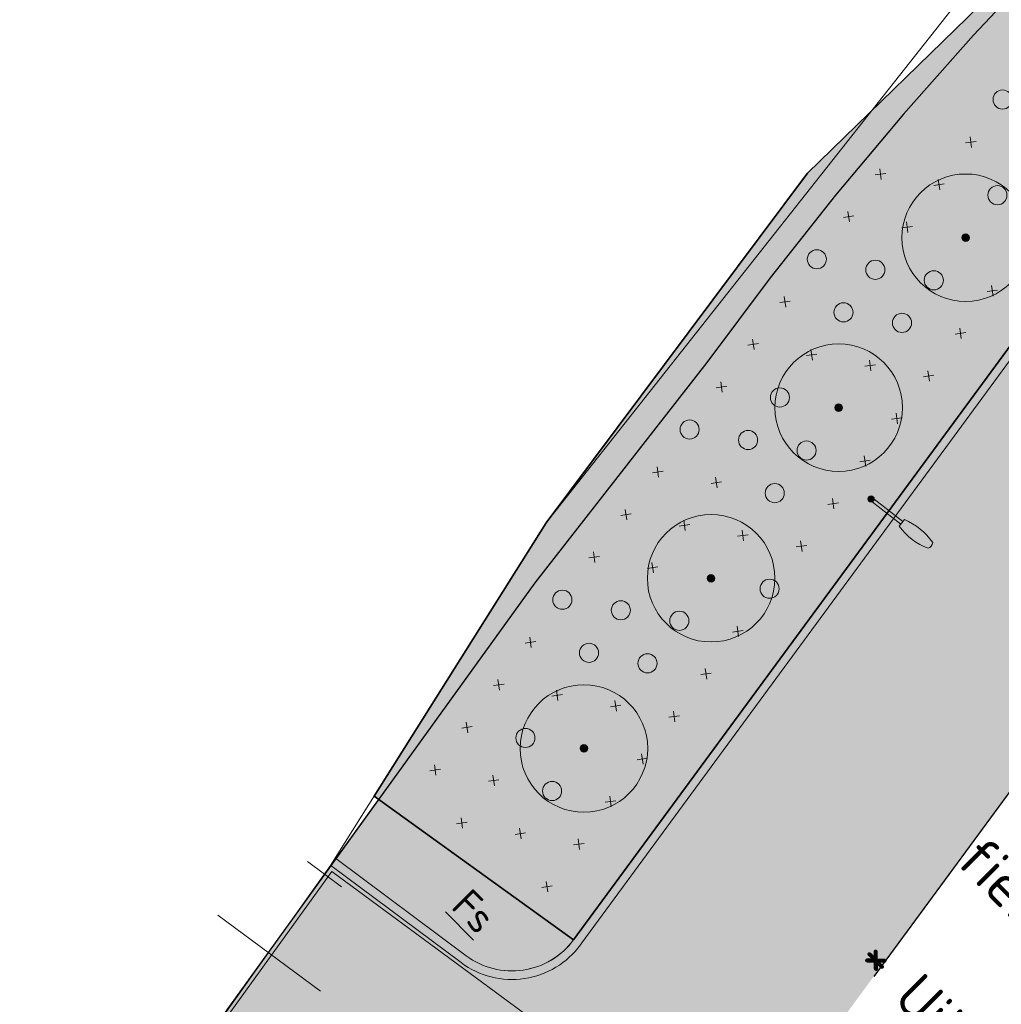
# Model space of a CAD drawing. Header units: metres. Extents: x 134347 to 136271, y 456733 to 459014.
# Tile 482 of 656: x 135795 to 135818, y 458237 to 458261. Entities that reach past the tile are written whole.
import ezdxf
from ezdxf.enums import TextEntityAlignment as Align

# ---------------------------------------------------------------- set-up
doc = ezdxf.new("R2010")
doc.units = ezdxf.units.M
doc.linetypes.add('AM-AS', pattern=[16, 10, -2, 2, -2])
for name, color, linetype, lineweight in [('B-WE-VH-VERHARDING_TEGEL-A', 253, 'Continuous', 5), ('B1-WE-GR-BOS-T25', 7, 'Continuous', 25), ('N-WE-GR-BEPL_LEGENDA-T18', 10, 'Continuous', 18), ('N-WE-GR-HAAG-O', 90, 'Continuous', 18), ('N-WE-GR-STRUWEEL-G', 90, 'Continuous', 35), ('N-WE-GR-STRUWEEL-O', 90, 'Continuous', 18), ('N-WE-IE-MEUBILAIR_WEGMEUBILAIR_LICHTMAST-S', 7, 'Continuous', 13), ('N-WE-IE-TERREINAFSCHEIDING_KUNSTMATIG_HEKWERK-G', 20, 'IE-TERREINAFSCHEIDING-KUNSTMATIG', 13), ('N-WE-OG-TOPOGRAFIE_BEBOUWING-G', 7, 'Continuous', 25), ('N-WE-VH-KANTOPSLUITING-G', 150, 'Continuous', 5), ('N-WE-VH-VERHARDING_ASFALT_DEKLAAG-G', 7, 'Continuous', 13)]:
    doc.layers.add(name, color=color, linetype=linetype, lineweight=lineweight)
for name, color, linetype, lineweight, true_color in [('N-WE-GR-BOOM_BOSPLANTSOEN-S', 7, 'Continuous', 15, 0xc86400), ('N-WE-GR-BOOM_GEVEERDE SPIL-S', 7, 'Continuous', 15, 0xc83200), ('N-WE-GR-BOOM_LAANBOOM-S', 7, 'Continuous', 15, 0xc80000), ('N-WE-GR-HAAG-V', 7, 'Continuous', 18, 0x6b954b), ('N-WE-GR-STRUWEEL-V', 7, 'Continuous', 0, 0x50916c), ('N-WE-GR-STRUWEEL_POLDER-A', 7, 'Continuous', 0, 0x64968b), ('N-WE-VH-KANTOPSLUITING_OPSLUITBAND_200X200-V', 7, 'Continuous', 0, 0x76797f), ('N-WE-VH-VERHARDING_ASFALT-V', 7, 'Continuous', 0, 0xc9c9c9)]:
    doc.layers.add(name, color=color, linetype=linetype, lineweight=lineweight, true_color=true_color)
doc.layers.add('PERCELEN', color=30, linetype='Continuous')
doc.styles.add('NLCS', font='NLCS-ISO.ttf')
doc.styles.add('NLCS-ISO', font='NLCS-ISO.ttf')
doc.linetypes.add('IE-TERREINAFSCHEIDING-KUNSTMATIG', pattern='A,4,[82,NLCS.SHX,S=0.75,R=90,X=0,Y=0],4,-2', length=10)

# ---------------------------------------------------------------- blocks, each defined once
blk = doc.blocks.new('SIE-WEG_LICHTMAST_ARESA_V-S')
h = blk.add_hatch(color=253)
edge = h.paths.add_edge_path()
edge.add_line((-0.9149597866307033, -0.100542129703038), (-0.9149597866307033, 0.1005421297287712))
edge.add_arc((-1.320207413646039, -1.385053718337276), 1.53987683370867, 74.74182564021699, 107.1563536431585)
edge.add_arc((-1.621845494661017, 1.286659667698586e-11), 0.1753100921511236, 150.5086622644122, 209.4913377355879)
edge.add_arc((-1.320207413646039, 1.385053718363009), 1.53987683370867, 252.8436463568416, 285.258174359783)
h = blk.add_hatch(color=254)
edge = h.paths.add_edge_path()
edge.add_line((-0.06328926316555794, 0.03999999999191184), (-0.9149597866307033, 0.03999999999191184))
edge.add_line((-0.9149597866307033, 0.03999999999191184), (-0.9149597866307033, -0.03999999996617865))
edge.add_line((-0.9149597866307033, -0.03999999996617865), (-0.06328926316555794, -0.03999999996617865))
edge.add_arc((-2.067790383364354e-15, -5.273559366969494e-16), 0.07487009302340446, 179.9999999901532, 212.293653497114, ccw=False)
edge.add_arc((-2.067790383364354e-15, 2.573372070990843e-11), 0.07487009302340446, 147.706346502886, 180.0000000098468, ccw=False)
h = blk.add_hatch(color=253)
edge = h.paths.add_edge_path()
edge.add_arc((3.723243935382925e-12, 1.286659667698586e-11), 0.07487009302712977, 0, 360)
blk.add_lwpolyline([(-0.9149597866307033, -0.100542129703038), (-0.9149597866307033, 0.1005421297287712, 0.1423857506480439), (-1.774440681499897, 0.08630375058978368, 0.2631971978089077), (-1.774440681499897, -0.08630375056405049, 0.1423857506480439)], format="xyb", close=True)
at = {"flags": 128}
blk.add_lwpolyline([(-0.06328926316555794, 0.03999999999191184), (-0.9149597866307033, 0.03999999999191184), (-0.9149597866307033, -0.03999999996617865), (-0.06328926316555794, -0.03999999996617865, -0.1418476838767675), (-0.07487009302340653, 1.286659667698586e-11, -0.1418476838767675)], format="xyb", close=True, dxfattribs=at)
blk.add_circle((3.723243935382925e-12, 1.286659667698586e-11), 0.07487009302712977)
blk = doc.blocks.new('SGR-BOOM_SOORT_DIAMETER_3E_GROOTTE_SO')
at = {"ltscale": 0.1}
h = blk.add_hatch(color=256, dxfattribs=at)
edge = h.paths.add_edge_path()
edge.add_arc((0, 0), 0.3, 0, 360)
for radius in [5, 0.08999999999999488]:
    blk.add_circle((0, 0), radius)
blk.add_circle((0, 0), 0.3, dxfattribs=at)
at = {"ltscale": 0.1, "style": 'NLCS-ISO'}
for tag, height, p in [('SOORT', 1.4, (0.1014300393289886, 1.424647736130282)), ('DIAMETER', 0.7, (0.1014300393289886, -1.020296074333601))]:
    blk.add_attdef(tag, text='', height=height, dxfattribs=at).set_placement(p, align=Align.MIDDLE_CENTER)
blk = doc.blocks.new('SGR-BEPLANTING_BOSPLANTSOEN_SOORT')
at = {"flags": 128}
for points in [[(-0.1767766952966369, -0.1767766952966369), (0.1767766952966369, 0.1767766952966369)], [(-0.1767766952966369, 0.1767766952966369), (0.1767766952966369, -0.1767766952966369)]]:
    blk.add_lwpolyline(points, dxfattribs=at)
blk = doc.blocks.new('SGR-HEESTER_SOORT HOOGTE_SO')
blk.add_circle((0, 0), 1.5)
at = {"ltscale": 0.1, "style": 'NLCS-ISO'}
for tag, height, p in [('SOORT', 0.9, (0, 0.352027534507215)), ('HOOGTE', 0.4, (0, -0.5493155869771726))]:
    blk.add_attdef(tag, text='', height=height, dxfattribs=at).set_placement(p, align=Align.MIDDLE_CENTER)
blk = doc.blocks.new('KK_2DXF14_ACAD_1_FMEBLOC10')
at = {"layer": 'PERCELEN', "color": 7}
blk.add_lwpolyline([(-25.52249999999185, 264.5840000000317), (-27.22250000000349, 262.7719999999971), (-28.87050000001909, 260.9130000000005), (-30.46549999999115, 259.00900000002), (-32.0065000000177, 257.060999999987), (-33.49150000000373, 255.070000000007), (-37.54450000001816, 249.8819999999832), (-46.20650000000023, 237.8709999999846), (-46.699500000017, 237.1240000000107), (-47.25549999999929, 236.4230000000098), (-47.87150000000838, 235.774000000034), (-48.54250000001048, 235.1810000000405), (-49.26250000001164, 234.6500000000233), (-50.02650000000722, 234.1840000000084)], dxfattribs=at)

msp = doc.modelspace()

# ---------------------------------------------------------------- hatches: boundary and pattern name
at = {"layer": 'B-WE-VH-VERHARDING_TEGEL-A'}
h = msp.add_hatch(dxfattribs=at)
h.set_pattern_fill('AVH-TEGEL_300X300_HALFST', color=256, angle=314.73, pattern_type=2)
h.set_pattern_definition([(314.73, (135869.0478440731, 458257.6529369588), (0.3176946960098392, -0.1075643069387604), [0.3, -0.3]), (44.72999999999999, (135869.0478440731, 458257.6529369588), (-0.2111300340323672, 0.213129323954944), [])])
edge = h.paths.add_edge_path()
edge.add_line((135868.3101174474, 458255.8453812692), (135863.2109911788, 458260.9416276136))
edge.add_arc((135870.1386799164, 458267.8732312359), 9.800000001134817, 213.7062520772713, 225.0161845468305, ccw=False)
edge.add_line((135861.9861229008, 458262.4348662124), (135852.4749966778, 458276.6928276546))
edge.add_arc((135845.8198480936, 458272.2533460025), 8.000000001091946, 33.70625207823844, 44.91551329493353)
edge.add_line((135851.4850376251, 458277.9018526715), (135847.399324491, 458281.9996329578))
edge.add_line((135847.399324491, 458281.9996329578), (135843.7378533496, 458285.9151635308))
edge.add_line((135843.7378533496, 458285.9151635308), (135843.66, 458285.992))
edge.add_line((135843.66, 458285.992), (135840.465, 458289.034))
edge.add_line((135840.465, 458289.034), (135837.216, 458292.017))
edge.add_line((135837.216, 458292.017), (135833.913, 458294.94))
edge.add_line((135833.913, 458294.94), (135830.558, 458297.803))
edge.add_line((135830.558, 458297.803), (135827.151, 458300.605))
edge.add_line((135827.151, 458300.605), (135823.694, 458303.345))
edge.add_line((135823.694, 458303.345), (135820.188, 458306.021))
edge.add_line((135820.188, 458306.021), (135816.634, 458308.633))
edge.add_line((135816.634, 458308.633), (135813.033, 458311.181))
edge.add_line((135813.033, 458311.181), (135809.386, 458313.663))
edge.add_line((135809.386, 458313.663), (135805.695, 458316.078))
edge.add_line((135805.695, 458316.078), (135801.961, 458318.426))
edge.add_line((135801.961, 458318.426), (135798.185, 458320.705))
edge.add_line((135798.185, 458320.705), (135794.368, 458322.916))
edge.add_line((135794.368, 458322.916), (135790.512, 458325.058))
edge.add_line((135790.512, 458325.058), (135759.324, 458340.872))
edge.add_line((135759.324, 458340.872), (135751.911, 458344.015))
edge.add_line((135751.911, 458344.015), (135750.535, 458344.572))
edge.add_line((135750.535, 458344.572), (135749.618, 458342.23))
edge.add_line((135749.618, 458342.23), (135746.603, 458343.318))
edge.add_line((135746.603, 458343.318), (135747.479, 458345.81))
edge.add_line((135747.479, 458345.81), (135741.295, 458348.316))
edge.add_line((135741.295, 458348.316), (135736.195, 458344.016))
edge.add_line((135736.195, 458344.016), (135727.186, 458336.33))
edge.add_line((135727.186, 458336.33), (135708.023, 458320.059))
edge.add_line((135708.023, 458320.059), (135707.221, 458319.381))
edge.add_line((135707.221, 458319.381), (135688.169, 458303.313))
edge.add_line((135688.169, 458303.313), (135669.065, 458287.305))
edge.add_line((135669.065, 458287.305), (135651.588, 458272.753))
edge.add_line((135651.588, 458272.753), (135633.461, 458258.07))
edge.add_line((135633.461, 458258.07), (135629.23, 458254.643))
edge.add_line((135629.23, 458254.643), (135629.53, 458257.575))
edge.add_line((135629.53, 458257.575), (135644.325, 458269.582))
edge.add_line((135644.325, 458269.582), (135659.069, 458281.65))
edge.add_line((135659.069, 458281.65), (135673.763, 458293.781))
edge.add_line((135673.763, 458293.781), (135688.406, 458305.973))
edge.add_line((135688.406, 458305.973), (135702.997, 458318.226))
edge.add_line((135702.997, 458318.226), (135717.536, 458330.541))
edge.add_line((135717.536, 458330.541), (135732.024, 458342.916))
edge.add_line((135732.024, 458342.916), (135734.371, 458344.931))
edge.add_line((135734.371, 458344.931), (135738.69, 458348.495))
edge.add_line((135738.69, 458348.495), (135739.138, 458348.865))
edge.add_line((135739.138, 458348.865), (135739.632, 458349.169))
edge.add_line((135739.632, 458349.169), (135740.164, 458349.403))
edge.add_line((135740.164, 458349.403), (135740.723, 458349.561))
edge.add_line((135740.723, 458349.561), (135741.298, 458349.642))
edge.add_line((135741.298, 458349.642), (135741.878, 458349.643))
edge.add_line((135741.878, 458349.643), (135742.454, 458349.564))
edge.add_line((135742.454, 458349.564), (135742.657, 458349.516))
edge.add_line((135742.657, 458349.516), (135742.737, 458349.494))
edge.add_line((135742.737, 458349.494), (135743.275, 458349.303))
edge.add_line((135743.275, 458349.303), (135750.451, 458346.444))
edge.add_line((135750.451, 458346.444), (135759.742, 458342.656))
edge.add_line((135759.742, 458342.656), (135791.366, 458326.609))
edge.add_line((135791.366, 458326.609), (135795.224, 458324.466))
edge.add_line((135795.224, 458324.466), (135799.042, 458322.254))
edge.add_line((135799.042, 458322.254), (135802.82, 458319.973))
edge.add_line((135802.82, 458319.973), (135806.555, 458317.625))
edge.add_line((135806.555, 458317.625), (135810.248, 458315.208))
edge.add_line((135810.248, 458315.208), (135813.896, 458312.725))
edge.add_line((135813.896, 458312.725), (135817.499, 458310.177))
edge.add_line((135817.499, 458310.177), (135821.054, 458307.564))
edge.add_line((135821.054, 458307.564), (135824.562, 458304.886))
edge.add_line((135824.562, 458304.886), (135828.021, 458302.146))
edge.add_line((135828.021, 458302.146), (135831.429, 458299.343))
edge.add_line((135831.429, 458299.343), (135834.786, 458296.479))
edge.add_line((135834.786, 458296.479), (135838.091, 458293.554))
edge.add_line((135838.091, 458293.554), (135841.342, 458290.57))
edge.add_line((135841.342, 458290.57), (135844.538, 458287.528))
edge.add_line((135844.538, 458287.528), (135844.9164004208, 458287.1545389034))
edge.add_line((135844.9164004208, 458287.1545389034), (135848.7448070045, 458283.3411532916))
edge.add_line((135848.7448070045, 458283.3411532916), (135848.6739921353, 458283.2705469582))
edge.add_line((135848.6739921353, 458283.2705469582), (135852.7597052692, 458279.1727666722))
edge.add_arc((135845.8198480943, 458272.2533460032), 9.800000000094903, 33.70625207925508, 44.91551329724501, ccw=False)
edge.add_line((135853.9724051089, 458277.6917110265), (135863.4725414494, 458263.4502243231))
edge.add_arc((135870.2940687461, 458268.0006930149), 8.199999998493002, 213.7062520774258, 225.016184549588)
edge.add_line((135864.497431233, 458262.2007797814), (135869.0883812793, 458257.6124226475))
edge.add_arc((135853.8754898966, 458263.2577789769), 16.2265865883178, 332.81882170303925, 339.64059881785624, ccw=False)
at = {"layer": 'N-WE-GR-HAAG-V'}
h = msp.add_hatch(color=256, dxfattribs=at)
h.dxf.hatch_style = 1
edge = h.paths.add_edge_path()
edge.add_arc((135806.7762240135, 458240.0641457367), 1.800035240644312, 233.2585724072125, 323.6291616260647)
edge.add_line((135808.2256046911, 458238.9967083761), (135803.6377920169, 458242.3006149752))
edge.add_line((135803.6377920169, 458242.3006149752), (135802.6346408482, 458240.9096142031))
edge.add_line((135802.6346408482, 458240.9096142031), (135805.6994344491, 458238.6216995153))
at = {"layer": 'N-WE-GR-STRUWEEL-V'}
h = msp.add_hatch(color=256, dxfattribs=at)
h.dxf.hatch_style = 1
h.paths.add_polyline_path([(135828.2440963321, 458274.6709565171), (135827.356, 458273.454), (135828.131, 458272.706), (135824.784, 458268.78), (135822.403, 458265.483), (135813.727, 458257.035), (135807.581, 458248.81), (135803.5323214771, 458242.3765109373), (135808.2268113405, 458238.9983844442), (135824.0661729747, 458260.5579075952), (135826.6459149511, 458258.662328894), (135827.8787085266, 458257.7603174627), (135835.023, 458261.566), (135837.447, 458262.669), (135835.1371579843, 458268.7390829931)])
at = {"layer": 'N-WE-GR-STRUWEEL_POLDER-A'}
h = msp.add_hatch(dxfattribs=at)
h.set_pattern_fill('TRIANG', color=256, scale=2, angle=53.50000000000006)
h.set_pattern_definition([(113.5, (135550.8204921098, 457850.0633713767), (-0.7451788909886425, 0.08490241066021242), [0.375, -0.375]), (173.5000000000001, (135550.8204921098, 457850.0633713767), (-0.446117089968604, -0.6028926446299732), [0.375, -0.375]), (53.50000000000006, (135550.4479026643, 457850.1058225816), (-0.2990618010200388, 0.6877950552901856), [0.375, -0.375])])
edge = h.paths.add_edge_path()
edge.add_arc((135789.323476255, 458223.863688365), 7.135488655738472, 257.443549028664, 295.2143574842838)
edge.add_line((135792.3632373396, 458217.4080667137), (135803.0271305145, 458231.9208215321))
edge.add_line((135803.0271305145, 458231.9208215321), (135798.520490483, 458235.1305788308))
edge.add_line((135798.520490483, 458235.1305788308), (135798.155999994, 458234.6359999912))
edge.add_arc((135789.9180400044, 458240.6203848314), 10.1821828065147, 233.892839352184, 324.0038396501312, ccw=False)
edge.add_line((135783.9177068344, 458232.3940339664), (135773.7956606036, 458239.8189020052))
edge.add_line((135773.7956606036, 458239.8189020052), (135770.5027679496, 458235.3559710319))
edge.add_line((135770.5027679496, 458235.3559710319), (135711.5841549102, 458279.381123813))
edge.add_line((135711.5841549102, 458279.381123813), (135710.777, 458278.736))
edge.add_line((135710.777, 458278.736), (135628.059, 458200.48))
edge.add_line((135628.059, 458200.48), (135635.7672668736, 458194.6263447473))
edge.add_line((135635.7672668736, 458194.6263447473), (135712.3098008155, 458266.3559008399))
edge.add_line((135712.3098008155, 458266.3559008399), (135765.6132124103, 458226.5266333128))
edge.add_arc((135796.705289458, 458267.7731269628), 51.65259425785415, 232.9905965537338, 260.040884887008)
h = msp.add_hatch(dxfattribs=at)
h.set_pattern_fill('TRIANG', color=256, scale=2, angle=53.50000000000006)
h.set_pattern_definition([(113.5, (135803.5323214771, 458238.9983844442), (-0.7451788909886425, 0.08490241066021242), [0.375, -0.375]), (173.5000000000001, (135803.5323214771, 458238.9983844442), (-0.446117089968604, -0.6028926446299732), [0.375, -0.375]), (53.50000000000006, (135803.1597320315, 458239.0408356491), (-0.2990618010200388, 0.6877950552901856), [0.375, -0.375])])
h.paths.add_polyline_path([(135835.1362530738, 458268.7414610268), (135828.2462564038, 458274.6739164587), (135827.356, 458273.454), (135828.131, 458272.706), (135824.784, 458268.78), (135822.403, 458265.483), (135813.727, 458257.035), (135807.581, 458248.81), (135803.5323214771, 458242.3765109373), (135808.2268113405, 458238.9983844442), (135824.0661729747, 458260.5579075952), (135826.6459149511, 458258.662328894), (135827.8787085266, 458257.7603174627), (135835.023, 458261.566), (135837.447, 458262.669)])
at = {"layer": 'N-WE-VH-KANTOPSLUITING_OPSLUITBAND_200X200-V'}
h = msp.add_hatch(color=256, dxfattribs=at)
h.dxf.hatch_style = 1
edge = h.paths.add_edge_path()
edge.add_line((135826.6459149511, 458258.662328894), (135826.5274912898, 458258.5011703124))
edge.add_line((135826.5274912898, 458258.5011703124), (135824.1089927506, 458260.2783481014))
edge.add_line((135824.1089927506, 458260.2783481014), (135808.4228490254, 458238.9273753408))
edge.add_line((135808.4228490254, 458238.9273753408), (135808.3877034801, 458238.8795422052))
edge.add_arc((135806.77598541, 458240.0637570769), 1.999999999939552, 233.3054055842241, 323.69329870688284, ccw=False)
edge.add_line((135805.5808864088, 458238.4600930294), (135802.5155478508, 458240.7444761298))
edge.add_line((135802.5155478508, 458240.7444761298), (135802.6337064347, 458240.910311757))
edge.add_line((135802.6337064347, 458240.910311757), (135805.6994344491, 458238.6216995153))
edge.add_arc((135806.7762146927, 458240.0641087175), 1.799999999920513, 233.2581052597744, 323.6959640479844)
edge.add_line((135808.2268105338, 458238.9983828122), (135824.0662216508, 458260.5579449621))
edge.add_line((135824.0662216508, 458260.5579449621), (135826.6459149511, 458258.662328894))
at = {"layer": 'N-WE-VH-VERHARDING_ASFALT-V'}
h = msp.add_hatch(color=256, dxfattribs=at)
h.dxf.hatch_style = 1
h.paths.add_polyline_path([(135762.1752556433, 458117.7178842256), (135815.9904985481, 458190.9605038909, -0.03995336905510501), (135826.4337969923, 458203.0239839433), (135829.6879980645, 458206.2265181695, -0.3681673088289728), (135840.0362659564, 458206.9714525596), (135864.0202040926, 458189.3491793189, 0.001396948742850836), (135864.0427650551, 458189.332699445), (135873.3164650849, 458182.5982889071), (135892.4160199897, 458168.7027570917), (135893.508086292, 458167.9042132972), (135910.6412978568, 458154.8397242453, -0.4088325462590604), (135911.6406232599, 458147.9056735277), (135878.700642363, 458103.016976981, 0.411993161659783), (135882.5525148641, 458074.0614558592), (135895.2371289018, 458064.5386543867), (135914.0898275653, 458050.762069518, 0.315980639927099), (135938.2210314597, 458052.5407617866), (135961.0133863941, 458083.0825303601, -0.3325098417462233), (135985.3085335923, 458085.926610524), (135992.0346175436, 458079.8715783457), (136004.0720924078, 458069.029627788), (136017.2439537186, 458057.1491896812), (136018.4519978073, 458055.6177999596), (136019.5612767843, 458053.9102783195), (136037.5940523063, 458015.8623018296), (136049.8452414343, 457989.493622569), (136056.1869365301, 457976.2340711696, 0.008736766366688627), (136058.7204688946, 457971.202767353, 0.00873676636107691), (136061.4282434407, 457966.2630546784, 0.007691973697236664), (136063.9538314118, 457961.9946503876, 0.007691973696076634), (136066.6095305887, 457957.8059594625), (136069.3103648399, 457953.434558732, -0.09617697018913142), (136069.91452723, 457951.76739541, -0.09617697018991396), (136069.850953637, 457949.9952768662, -0.1199873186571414), (136068.8610956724, 457948.0293825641, -0.1199873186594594), (136067.0782959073, 457946.7385749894, -0.08637049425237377), (136065.311833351, 457946.1782937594, -0.04310500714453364), (136064.3828910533, 457946.1330464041), (136067.3994044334, 457940.8599127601, -0.04027788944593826), (136068.0832921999, 457941.3310754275, -0.08068667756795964), (136069.6317306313, 457941.9169772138, -0.06415310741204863), (136071.4740732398, 457942.4679701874, -0.0641531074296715), (136073.3959108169, 457942.5339995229, -0.07215516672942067), (136075.4955717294, 457942.0249652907, -0.0721551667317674), (136077.3640404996, 457940.940291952), (136091.4877896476, 457924.6471198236), (136099.8126829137, 457914.9882173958, -0.0330536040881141), (136101.6315012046, 457912.5822717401, -0.03305360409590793), (136103.1173971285, 457909.9576217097, -0.02883940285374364), (136104.1215374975, 457907.5244599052, -0.02883940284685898), (136104.839023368, 457904.9919140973), (136105.6098808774, 457902.1009399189, -0.02105754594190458), (136106.1611562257, 457899.6979648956, -0.02105754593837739), (136106.508343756, 457897.2571342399, -0.02327270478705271), (136106.6517155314, 457894.536428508, -0.02327270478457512), (136106.5416051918, 457891.8141737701), (136106.1055794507, 457885.8365867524, -0.01649045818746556), (136105.9514236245, 457884.2465012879, -0.01649045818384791), (136105.6928035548, 457882.6700332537, -0.01586578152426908), (136105.3464184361, 457881.1725168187, -0.01586578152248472), (136104.9057651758, 457879.6999806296), (136096.9134933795, 457853.6632950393), (136094.8359613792, 457847.3145177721), (136093.3651288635, 457842.6905514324), (136092.2087475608, 457836.9790036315), (136091.9186950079, 457831.0216113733), (136092.9285598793, 457823.559452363), (136100.9491080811, 457827.8040574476, -0.03672682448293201), (136099.5028953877, 457829.9326735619, -0.06396263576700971), (136098.8550844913, 457831.4838655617, -0.02466603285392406), (136098.2852722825, 457834.0496919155, -0.02215622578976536), (136097.9207878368, 457836.9526239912, -0.05645532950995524), (136097.9827621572, 457838.8770812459, -0.03668490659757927), (136098.6233688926, 457841.7645655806), (136101.8557475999, 457851.976886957), (136106.871745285, 457868.4725934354), (136113.6595372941, 457890.3706684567, 0.06843015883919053), (136114.9706688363, 457895.7808700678, 0.0684301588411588), (136114.7728986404, 457901.3441635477, 0.06472827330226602), (136113.2086916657, 457906.3748338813, 0.06472827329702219), (136110.410228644, 457910.8383517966), (136100.6670846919, 457922.1833636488), (136084.466894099, 457941.0547679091, -0.005196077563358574), (136080.4868850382, 457946.3994735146, -0.01124231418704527), (136078.7293838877, 457948.929120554, -0.0009044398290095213), (136072.4186103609, 457958.5005577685, -0.00661760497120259), (136071.5758459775, 457959.8215867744, -0.008434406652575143), (136070.9617733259, 457960.851234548, -0.0007479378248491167), (136064.2518094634, 457972.5868272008, -0.01296094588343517), (136061.7114129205, 457977.326944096, -0.006995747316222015), (136057.3595238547, 457986.2886444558), (136042.4074099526, 458018.5957257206), (136024.4349132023, 458056.434782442), (136022.5749499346, 458059.4043037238), (136018.5042756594, 458063.6548768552), (136007.5963353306, 458073.3473332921), (135995.7700657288, 458084.0355654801), (135982.7073878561, 458096.5281497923), (135968.5913167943, 458110.0643297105), (135957.6142839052, 458120.5756947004), (135943.2664316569, 458134.3335926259), (135929.482182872, 458146.3398993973), (135918.5344163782, 458155.2912923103), (135916.9988866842, 458156.3231960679), (135910.3002786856, 458161.7746101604), (135896.9598326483, 458171.7179094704), (135866.9919987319, 458193.3702030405), (135845.9549140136, 458208.8272665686), (135845.8660978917, 458208.7063877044, -0.4608210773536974), (135844.9562446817, 458221.0643209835), (135870.5943383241, 458246.4604175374, -0.07145450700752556), (135874.0789069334, 458249.0089639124), (135874.4969126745, 458249.2001164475), (135875.3701983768, 458249.5948400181, -0.02384705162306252), (135876.7140427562, 458250.130818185), (135869.399510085, 458257.4426958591, -0.0286093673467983), (135868.8572899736, 458256.1635990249), (135868.21597163, 458254.8631341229, -0.08202306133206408), (135865.9094981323, 458251.6448002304), (135838.6481063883, 458224.6403443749, -0.3689835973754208), (135825.5056507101, 458223.66601579), (135820.1907724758, 458227.561501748), (135820.2787961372, 458227.6827650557), (135813.4022280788, 458232.7877858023, -0.3676135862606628), (135813.2578711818, 458235.3745509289), (135813.2581707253, 458235.3749586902), (135820.5498466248, 458245.3009403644), (135819.0538958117, 458246.3998740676), (135824.0142436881, 458253.150846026), (135823.093468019, 458253.8279292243), (135826.5274912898, 458258.5011703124), (135824.1089927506, 458260.2783481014), (135808.3877395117, 458238.8796305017, -0.4162113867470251), (135805.5808677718, 458238.4601069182), (135802.5155478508, 458240.7444761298), (135799.58453967, 458236.680110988), (135799.5845455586, 458236.6801066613), (135804.2523198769, 458233.2504477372), (135807.4762065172, 458230.8826310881, -0.4138927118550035), (135807.690568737, 458229.4855420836, -0.4138927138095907), (135806.2932457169, 458229.2727106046), (135803.0699388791, 458231.6411789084), (135794.0082349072, 458219.309020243), (135797.6318396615, 458216.646415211, -0.4142037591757), (135797.8455642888, 458215.2484685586), (135797.8458830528, 458215.2489023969), (135802.2813204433, 458211.991656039, -0.4137717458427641), (135803.6792869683, 458212.2054075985), (135806.9030184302, 458209.836760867), (135815.962262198, 458222.1664041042), (135812.7392946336, 458224.5344895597, -0.4141173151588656), (135812.52486195, 458225.9315290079, -0.4145425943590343), (135813.9230006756, 458226.1455618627), (135823.9625520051, 458218.7672708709, -0.2386638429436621), (135826.4099073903, 458213.9321166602, -0.2009928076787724), (135824.6184636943, 458209.6556632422), (135821.8829768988, 458206.9636076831, 0.03995336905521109), (135811.4396784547, 458194.9001276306), (135783.0934981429, 458156.3209372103, -0.414213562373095), (135771.9097663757, 458154.6109244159), (135751.655335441, 458169.4929306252, 0.1047999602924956), (135744.1751576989, 458172.8768360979), (135738.5183526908, 458174.1180480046, -0.2119275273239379), (135722.1740572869, 458186.1270699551), (135719.2992033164, 458191.1545210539, 0.1047999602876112), (135713.834699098, 458197.2817609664), (135682.0564839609, 458220.6309035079, 0.4142135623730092), (135661.5063768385, 458217.488754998), (135643.5655215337, 458193.0712262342), (135622.2496538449, 458164.0603009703), (135605.0193274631, 458140.6098030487, 0.4142135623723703), (135608.161475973, 458120.0596959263), (135647.7008481, 458091.007744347, -0.2386626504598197), (135650.1481816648, 458086.172606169, -0.1597481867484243), (135648.983451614, 458082.6201190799), (135626.2787185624, 458051.7168362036), (135631.113866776, 458048.1641834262), (135653.818378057, 458079.0671644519, -0.4142216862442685), (135662.2062692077, 458080.3498487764), (135698.0147583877, 458054.0397168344, -0.4142135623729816), (135699.7247711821, 458042.8559850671), (135698.410479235, 458041.0668715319, -0.4142135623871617), (135696.3135295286, 458040.7462441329), (135689.4624492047, 458045.7800967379), (135685.9478236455, 458040.9170079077), (135692.7607129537, 458035.9112162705, -0.4142135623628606), (135693.0813403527, 458033.814266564), (135687.2752257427, 458025.9121365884), (135683.1304736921, 458020.2711233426), (135675.8447720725, 458010.3552734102, -0.4142135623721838), (135673.7478223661, 458010.0346460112), (135663.4404952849, 458017.6270340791), (135661.0706521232, 458014.4046451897), (135674.2098728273, 458004.7524110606), (135658.0325500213, 457982.735049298), (135659.4280730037, 457981.2565926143), (135679.9887548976, 458009.2397089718), (135681.6004729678, 458008.0554941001), (135704.5599253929, 458039.3033404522, -0.414213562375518), (135715.7436571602, 458041.0133532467), (135784.1129671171, 457990.7787898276, -0.414213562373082), (135785.8229799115, 457979.5950580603), (135733.9097431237, 457908.9410713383), (135782.1528115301, 457873.4943265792), (135853.0134862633, 457969.9358024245), (135811.3378852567, 458000.5570800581, -0.4138860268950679), (135810.0609739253, 458008.9405850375), (135831.6114791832, 458038.2708523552, 0.4142273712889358), (135828.4473932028, 458058.9611692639), (135763.8182547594, 458106.4429381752, -0.4043149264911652)])
h.paths.add_polyline_path([(135661.3852132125, 458161.3644750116), (135651.606949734, 458168.5490845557, -0.4142135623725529), (135648.4006757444, 458189.5185816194), (135662.6112542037, 458208.859198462, -0.4142135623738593), (135683.5807512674, 458212.0654724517), (135709.2231954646, 458193.2246067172, -0.1047999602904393), (135714.7428966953, 458187.0354754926), (135716.9655023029, 458183.1486551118, 0.2119275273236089), (135737.2324286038, 458168.2574678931), (135741.6058147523, 458167.2978627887, -0.1047999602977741), (135749.161549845, 458163.8797764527), (135768.3571217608, 458149.7757702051, -0.4142135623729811), (135770.0671345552, 458138.5920384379), (135747.5670519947, 458107.9693951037, -0.4142135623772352), (135736.3833202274, 458106.2593823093), (135699.2058495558, 458133.5756446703, 0.1047999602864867), (135691.7256718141, 458136.9595501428), (135686.0688668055, 458138.2007620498, -0.2119275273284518), (135669.7245714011, 458150.2097840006), (135666.849717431, 458155.237235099, 0.1047999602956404)], flags=16)
h.paths.add_polyline_path([(135748.8107237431, 457919.0880303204), (135801.3160679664, 457990.5478760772, -0.4142135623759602), (135812.4997997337, 457992.2578888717), (135838.1788151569, 457973.390152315, -0.4142135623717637), (135839.8888279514, 457962.2064205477), (135787.3834837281, 457890.7465747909, -0.4142135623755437), (135776.1997519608, 457889.0365619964), (135750.5207365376, 457907.9042985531, -0.4142135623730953)], flags=16)
h.paths.add_polyline_path([(135787.2216490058, 458065.6723571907), (135779.9657299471, 458071.0031757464), (135776.4133027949, 458066.1678389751), (135785.0045017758, 458059.8560524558, 0.1989123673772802), (135792.4371142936, 458058.0298775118), (135810.8092940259, 458060.839903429, -0.1989123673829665), (135818.2419065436, 458059.0137284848), (135819.8972867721, 458057.7975528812, -0.4142135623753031), (135823.1045493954, 458036.8282070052), (135794.5690155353, 457997.9874685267, -0.4142273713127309), (135786.1810492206, 457996.7047309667), (135719.2963017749, 458045.8485074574, -0.4142135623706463), (135717.5862889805, 458057.0322392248), (135740.2001310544, 458087.8097094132, -0.4142001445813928), (135745.7918492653, 458088.6648243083), (135755.7100668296, 458081.3781030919), (135759.2625059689, 458086.2134561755), (135752.5685246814, 458091.1314425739, -0.4142267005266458), (135750.8582226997, 458102.3153868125), (135751.4501923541, 458103.1210583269, -0.4141997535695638), (135757.0419062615, 458103.9761763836), (135798.1421424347, 458073.7806372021, -0.4142135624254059), (135798.9974124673, 458068.1888116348), (135798.4053149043, 458067.3828864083, -0.4142142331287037)], flags=16)
h.paths.add_polyline_path([(135734.5406884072, 458090.2404963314), (135712.7511347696, 458060.5848838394, -0.4142135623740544), (135701.5674030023, 458058.8748710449), (135616.7910325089, 458121.1645732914, -0.4142135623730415), (135613.5847585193, 458142.1340703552), (135627.0848080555, 458160.5076563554, -0.4142135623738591), (135648.0543051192, 458163.713930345), (135656.7737095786, 458157.3073207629, -0.1047999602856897), (135662.2934108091, 458151.1181895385), (135664.5160164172, 458147.231369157, 0.2119275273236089), (135684.7829427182, 458132.3401819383), (135689.1563288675, 458131.3805768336, -0.1047999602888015), (135696.71206396, 458127.9624904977), (135732.8306756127, 458101.4242280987, -0.414213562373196)], flags=16)
h.paths.add_polyline_path([(135956.8248494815, 458114.1546358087), (135961.821765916, 458105.9752948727), (135962.2935868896, 458097.11491644), (135958.755650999, 458088.8191891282), (135949.0359414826, 458075.8522106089), (135943.0719303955, 458067.7870490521), (135938.618542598, 458061.8909690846, -0.3606464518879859), (135919.6825217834, 458059.0606652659), (135901.1892898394, 458072.5745702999), (135888.7048176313, 458081.9471180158, -0.3227299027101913), (135883.6549130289, 458100.89700824), (135896.303444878, 458118.2597667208), (135908.1792384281, 458134.3321649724, -0.08545283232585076), (135914.7274394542, 458138.1471889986, -0.08548669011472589), (135922.1758339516, 458139.550151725, -0.08556184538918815), (135928.4467975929, 458138.5673999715, -0.08574773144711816), (135934.0266952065, 458135.5416847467, -0.04278610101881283)], flags=16)

# ---------------------------------------------------------------- linework, layer by layer
at = {"layer": 'N-WE-GR-HAAG-O'}
msp.add_lwpolyline([(135805.6994344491, 458238.6216995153, 0.416109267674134), (135808.2256046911, 458238.9967083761), (135803.6377920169, 458242.3006149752), (135802.6346408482, 458240.9096142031)], format="xyb", close=True, dxfattribs=at)
at = {"layer": 'N-WE-GR-STRUWEEL-G', "flags": 128}
msp.add_lwpolyline([(135831.2910903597, 458278.8462459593), (135827.356, 458273.454), (135828.131, 458272.706), (135824.784, 458268.78), (135822.403, 458265.483), (135813.727, 458257.035), (135807.581, 458248.81), (135803.5323214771, 458242.3765109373), (135808.2268113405, 458238.9983844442, 0.4164542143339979), (135808.2268113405, 458238.9983844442), (135824.0661729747, 458260.5579075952), (135826.6459149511, 458258.662328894), (135827.8787085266, 458257.7603174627), (135835.023, 458261.566), (135837.447, 458262.669)], format="xyb", close=True, dxfattribs=at)
at = {"layer": 'N-WE-GR-STRUWEEL-O', "flags": 128}
msp.add_lwpolyline([(135835.1362530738, 458268.7414610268), (135828.2462564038, 458274.6739164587), (135827.356, 458273.454), (135828.131, 458272.706), (135824.784, 458268.78), (135822.403, 458265.483), (135813.727, 458257.035), (135807.581, 458248.81), (135803.5323214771, 458242.3765109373), (135808.2268113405, 458238.9983844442, 0.4164542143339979), (135808.2268113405, 458238.9983844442), (135824.0661729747, 458260.5579075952), (135826.6459149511, 458258.662328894), (135827.8787085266, 458257.7603174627), (135835.023, 458261.566), (135837.447, 458262.669)], format="xyb", close=True, dxfattribs=at)
at = {"layer": 'N-WE-IE-TERREINAFSCHEIDING_KUNSTMATIG_HEKWERK-G', "ltscale": 0.5, "flags": 128}
for points in [[(135807.5703888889, 458248.8039829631), (135802.5097091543, 458240.7487986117), (135798.156000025, 458234.6360000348), (135783.934611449, 458232.4166380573), (135765.6406955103, 458245.7726939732), (135762.386152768, 458241.3604164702), (135750.621, 458250.201), (135720.316, 458272.955), (135710.24, 458280.521), (135709.986, 458280.399), (135689.964, 458261.051)], [(135822.1093093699, 458267.2146482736), (135807.581, 458248.81)]]:
    msp.add_lwpolyline(points, dxfattribs=at)
at = {"layer": 'N-WE-IE-TERREINAFSCHEIDING_KUNSTMATIG_HEKWERK-G', "ltscale": 0.5}
msp.add_lwpolyline([(135807.581, 458248.81), (135807.5703888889, 458248.8039829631)], dxfattribs=at)
at = {"layer": 'N-WE-IE-TERREINAFSCHEIDING_KUNSTMATIG_HEKWERK-G', "flags": 128}
for points in [[(135801.9649359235, 458240.8410499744), (135802.7686559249, 458240.2460422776)], [(135799.8606299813, 458239.5739497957), (135802.2717899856, 458237.7889267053)]]:
    msp.add_lwpolyline(points, dxfattribs=at)
at = {"layer": 'N-WE-OG-TOPOGRAFIE_BEBOUWING-G', "linetype": 'AM-AS', "lineweight": 30, "flags": 128}
msp.add_lwpolyline([(135832.564683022, 458246.7573941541), (135828.2780138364, 458249.9067592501), (135823.3714104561, 458243.2282054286), (135823.3714104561, 458243.2282054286), (135820.5498466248, 458245.3009403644), (135813.2581707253, 458235.3749586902), (135820.3597952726, 458230.1558158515), (135832.5620749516, 458246.7593102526)], dxfattribs=at)
at = {"layer": 'N-WE-VH-KANTOPSLUITING-G', "flags": 128}
msp.add_lwpolyline([(135826.6459149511, 458258.662328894), (135826.5274912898, 458258.5011703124), (135824.1089927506, 458260.2783481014), (135808.4228490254, 458238.9273753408), (135808.3877034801, 458238.8795422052, -0.4161978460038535), (135805.5808864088, 458238.4600930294), (135802.5155478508, 458240.7444761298), (135802.6337064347, 458240.910311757), (135805.6994344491, 458238.6216995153, 0.4164536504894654), (135808.2268105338, 458238.9983828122), (135824.0662216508, 458260.5579449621)], format="xyb", close=True, dxfattribs=at)
at = {"layer": 'N-WE-VH-VERHARDING_ASFALT_DEKLAAG-G'}
msp.add_lwpolyline([(135812.2353830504, 458233.4490078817), (135802.5374950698, 458240.6039484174), (135799.7177751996, 458236.6940366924), (135809.4319732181, 458229.5624927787)], close=True, dxfattribs=at)

# ---------------------------------------------------------------- block references
at = {"layer": 'N-WE-GR-BOOM_BOSPLANTSOEN-S', "xscale": 0.5, "yscale": 0.5, "zscale": 0.5}
for p, rotation in [((135817.5682072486, 458257.765373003), 323.23), ((135815.4445181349, 458257.0116691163), 323.23), ((135816.8199519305, 458256.7640668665), 323.23), ((135814.6962628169, 458256.0103629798), 323.23), ((135816.0716966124, 458255.76276073), 323.23), ((135818.0743088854, 458254.2662500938), 323.23), ((135813.1997521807, 458254.0077507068), 323.23), ((135817.3260535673, 458253.2649439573), 323.23), ((135812.4517963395, 458253.0062207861), 323.23), ((135813.8269306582, 458252.7588423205), 323.23), ((135815.2023644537, 458252.5112400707), 323.23), ((135816.5777982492, 458252.2636378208), 323.23), ((135811.7035410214, 458252.0049146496), 323.23), ((135815.8295429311, 458251.2623316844), 323.23), ((135815.08158709, 458250.2608017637), 323.23), ((135810.2070303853, 458250.0023023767), 323.23), ((135811.5824641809, 458249.7547001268), 323.23), ((135814.3333317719, 458249.2594956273), 323.23), ((135809.4587750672, 458249.0009962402), 323.23), ((135810.8349622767, 458248.7481849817), 323.23), ((135812.2086626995, 458248.5107202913), 323.23), ((135813.5850764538, 458248.2581894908), 323.23), ((135808.7105197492, 458247.9996901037), 323.23), ((135810.0859535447, 458247.7520878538), 323.23), ((135812.0885658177, 458246.2555772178), 323.23), ((135807.214009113, 458245.9970778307), 323.23), ((135811.3403104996, 458245.2542710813), 323.23), ((135806.4660532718, 458244.9955479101), 323.23), ((135807.8411875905, 458244.7481694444), 323.23), ((135809.2167711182, 458244.5004552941), 323.23), ((135810.5920551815, 458244.2529649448), 323.23), ((135805.7177979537, 458243.9942417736), 323.23), ((135809.8437998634, 458243.2516588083), 323.23), ((135804.9695426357, 458242.9929356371), 323.23), ((135806.3449764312, 458242.7453333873), 233.23), ((135809.0958440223, 458242.2501288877), 323.23), ((135805.5967211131, 458241.7440272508), 233.23), ((135806.9721549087, 458241.496425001), 323.23), ((135808.3478881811, 458241.248598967), 323.23), ((135807.599632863, 458240.2472928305), 233.23)]:
    msp.add_blockref('SGR-BEPLANTING_BOSPLANTSOEN_SOORT', p, dxfattribs=dict(at, rotation=rotation))
at = {"layer": 'N-WE-GR-BOOM_GEVEERDE SPIL-S', "xscale": 0.15, "yscale": 0.15, "zscale": 0.15, "rotation": 323.23}
for p in [(135818.3164625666, 458258.7666791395), (135818.195385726, 458256.5164646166), (135813.9480074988, 458255.0090568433), (135815.3234412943, 458254.7614545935), (135816.6988750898, 458254.5138523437), (135814.5751859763, 458253.760148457), (135815.9506197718, 458253.5125462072), (135813.078974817, 458251.7573123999), (135810.9552857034, 458251.0036085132), (135812.3307194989, 458250.7560062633), (135813.7061532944, 458250.5084040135), (135812.9578979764, 458249.507097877), (135812.8368211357, 458247.2568833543), (135807.9622644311, 458246.9983839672), (135809.3376982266, 458246.7507817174), (135810.7131320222, 458246.5031794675), (135808.5894429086, 458245.7494755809), (135809.9648767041, 458245.501873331), (135807.0932317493, 458243.7466395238), (135807.7204102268, 458242.4977311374)]:
    msp.add_blockref('SGR-HEESTER_SOORT HOOGTE_SO', p, dxfattribs=at)
at = {"layer": 'N-WE-GR-BOOM_LAANBOOM-S', "xscale": 0.3, "yscale": 0.3, "zscale": 0.3, "rotation": 143.6247515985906}
for p in [(135817.4471304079, 458255.5151584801), (135814.4627129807, 458251.5180551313), (135811.4613873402, 458247.5044856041), (135808.4686655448, 458243.4990372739)]:
    msp.add_blockref('SGR-BOOM_SOORT_DIAMETER_3E_GROOTTE_SO', p, dxfattribs=at)
at = {"layer": 'N-WE-IE-MEUBILAIR_WEGMEUBILAIR_LICHTMAST-S', "rotation": 142.0021248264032}
msp.add_blockref('SIE-WEG_LICHTMAST_ARESA_V-S', (135815.2234840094, 458249.3689733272), dxfattribs=at)
at = {"layer": 'PERCELEN', "color": 1}
msp.add_blockref('KK_2DXF14_ACAD_1_FMEBLOC10', (135844.8555, 457997.512), dxfattribs=at)

# ---------------------------------------------------------------- texts
at = {"layer": 'B1-WE-GR-BOS-T25', "insert": (135820.2480843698, 458243.883440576), "char_height": 1, "attachment_point": 1, "rotation": 315, "style": 'NLCS'}
msp.add_mtext_dynamic_manual_height_columns('Locatie berging \\P^I+ \\Pfietsenstalling\\P\\P* Uitwerking\\P n.t.b.', width=82.17470171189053, gutter_width=2.5, heights=[0], dxfattribs=at)
at = {"layer": 'N-WE-GR-BEPL_LEGENDA-T18', "insert": (135805.8089141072, 458240.2473365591), "char_height": 0.7, "attachment_point": 1, "rotation": 315, "style": 'NLCS-ISO'}
msp.add_mtext_dynamic_manual_height_columns('\\A1;\\pxtr30;{\\LFs}', width=64.57584191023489, gutter_width=8.75, heights=[71.85906055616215], dxfattribs=at)

doc.saveas('drawing.dxf')
